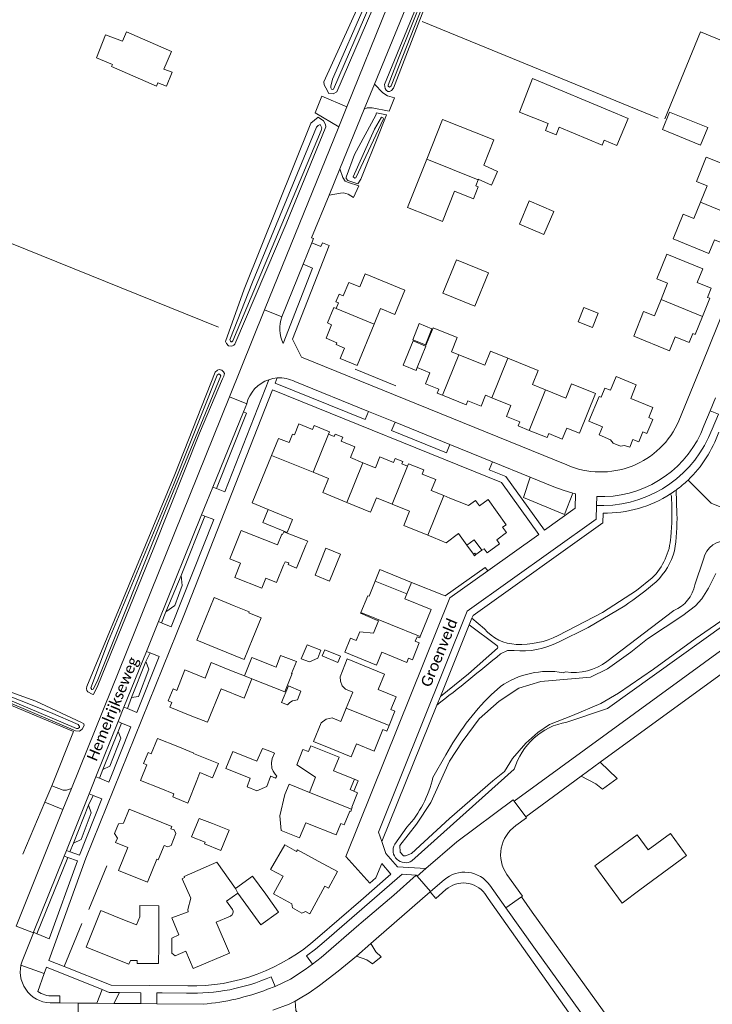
# Model space of a CAD drawing. Extents: x 177628 to 188968, y 384226 to 390673.
# Tile 282 of 393: x 184108 to 184266, y 387362 to 387588. Entities that reach past the tile are written whole.
import ezdxf

# ---------------------------------------------------------------- set-up
doc = ezdxf.new("R2010")
doc.units = 0
for name, color, linetype, lineweight in [('B01_D', 14, 'Continuous', 9), ('B01_F', 14, 'Continuous', 9), ('B01_T', 14, 'Continuous', 9), ('B02_F', 14, 'Continuous', 9), ('B02_T', 14, 'Continuous', 9), ('B07_D', 14, 'Continuous', 9), ('B11_F', 14, 'Continuous', 9), ('B11_S', 14, 'Continuous', 9), ('B14_F', 14, 'Continuous', 9), ('T01_F', 253, 'Continuous', 9), ('T01_T', 253, 'Continuous', 9), ('T02_F', 253, 'RASTER', 9), ('T02_T', 253, 'RASTER', 9), ('T03_F', 253, 'Continuous', 9), ('T04_F', 253, 'HAAG', 9), ('T05_F', 253, 'Continuous', 9), ('T09_F', 253, 'Continuous', 9), ('T09_T', 253, 'Continuous', 9), ('T22_F', 253, 'Continuous', 9), ('V00_F', 8, 'Continuous', 9), ('V00_T', 8, 'Continuous', 9), ('V06_F', 8, 'Continuous', 9), ('W01_F', 253, 'Continuous', 9), ('Z06', 7, 'Continuous', 9)]:
    doc.layers.add(name, color=color, linetype=linetype, lineweight=lineweight)
doc.styles.add('Legend', font='calibri.ttf')
doc.linetypes.add('HAAG', pattern='A,4,-1,[5,TOPOCAD.SHX,S=0.35,R=0,X=-0.35,Y=-0.35],-1', length=6)
doc.linetypes.add('RASTER', pattern='A,4,-1,[4,TOPOCAD.SHX,S=0.5,R=0,X=-0.5,Y=0],-1', length=6)

msp = doc.modelspace()

# ---------------------------------------------------------------- linework, layer by layer
at = {"layer": 'B01_D', "linetype": 'Continuous'}
msp.add_lwpolyline([(184249.534, 387388.627), (184260.208, 387396.483), (184259.52, 387397.418)], dxfattribs=at)
at = {"layer": 'B01_F', "linetype": 'Continuous'}
for points in [[(184162.976, 387450.831), (184160.193, 387452)], [(184171.094, 387397.417), (184168.377, 387398.906)], [(184142.57, 387382.231), (184144.186, 387378.353), (184142.581, 387377.617)]]:
    msp.add_lwpolyline(points, dxfattribs=at)
at = {"layer": 'B01_T', "linetype": 'Continuous'}
for points in [[(184204.447, 387564.732), (184200.833, 387555.651)], [(184216.145, 387560.076), (184204.447, 387564.732)], [(184213.894, 387554.341), (184216.145, 387560.076)], [(184200.833, 387555.651), (184196.445, 387544.624), (184201.089, 387542.777)], [(184263.375, 387545.824), (184264.896, 387549.567), (184262.441, 387550.564), (184264.707, 387556.166), (184272.904, 387552.853), (184271.634, 387549.708), (184274.858, 387548.397), (184273.97, 387546.325), (184274.505, 387546.122), (184272.831, 387541.997)], [(184201.089, 387542.777), (184204.46, 387541.435), (184207.209, 387548.348), (184211.484, 387546.648), (184212.559, 387549.352), (184212.02, 387549.567), (184212.561, 387550.946)], [(184212.561, 387550.946), (184212.613, 387551.078)], [(184263.375, 387545.824), (184261.858, 387542.09), (184259.403, 387543.088), (184257.119, 387537.464), (184265.328, 387534.129), (184266.602, 387537.274), (184269.81, 387535.982), (184270.65, 387538.088), (184271.157, 387537.871), (184272.831, 387541.997)], [(184254.368, 387523.59), (184255.884, 387527.335), (184253.428, 387528.33), (184255.705, 387533.939), (184263.902, 387530.62), (184262.641, 387527.471), (184265.844, 387526.166), (184264.963, 387524.078), (184265.5, 387523.882), (184263.812, 387519.713)], [(184188.838, 387517.998), (184190.271, 387521.516), (184193.509, 387520.187), (184195.803, 387525.774), (184186.737, 387529.496), (184185.507, 387526.499), (184183.009, 387527.525), (184181.736, 387524.423), (184180.81, 387524.802), (184180.091, 387523.044), (184180.679, 387522.812), (184180.157, 387521.535)], [(184254.368, 387523.59), (184252.855, 387519.855), (184250.399, 387520.85), (184248.12, 387515.224), (184256.316, 387511.904), (184257.591, 387515.051), (184260.797, 387513.754), (184261.639, 387515.842), (184262.161, 387515.638), (184263.812, 387519.713)], [(184180.157, 387521.535), (184179.583, 387521.769), (184178.14, 387518.237), (184179.068, 387517.849), (184177.809, 387514.746), (184180.296, 387513.731), (184180.123, 387513.295), (184182.073, 387512.502), (184181.083, 387510.092), (184184.968, 387508.5), (184188.838, 387517.998)], [(184200.58, 387512.973), (184202.267, 387517.145)], [(184208.166, 387510.981), (184206.494, 387511.66), (184207.806, 387514.905), (184202.267, 387517.145)], [(184219.388, 387510.203), (184215.408, 387511.818), (184214.091, 387508.575), (184208.166, 387510.981)], [(184227.98, 387502.942), (184224.963, 387504.162), (184226.28, 387507.405), (184219.388, 387510.203)], [(184204.401, 387501.698), (184203.246, 387502.166), (184203.627, 387503.095), (184200.509, 387504.347), (184201.534, 387506.846), (184198.665, 387508.022)], [(184240.207, 387501.444), (184240.669, 387501.254), (184241.537, 387503.362), (184242.804, 387502.841), (184244.106, 387506.003), (184248.656, 387504.13), (184247.432, 387500.974), (184252.489, 387498.907), (184251.555, 387496.632), (184252.473, 387496.185), (184251.131, 387492.993), (184250.237, 387493.355), (184249.313, 387491.046), (184247.891, 387491.605), (184247.215, 387489.811), (184246.058, 387490.25), (184245.133, 387490.088), (184243.454, 387490.78), (184242.844, 387491.544), (184240.221, 387492.652), (184240.959, 387494.497), (184237.88, 387495.771), (184240.207, 387501.444)], [(184224.227, 387493.687), (184228.34, 387492.021), (184228.723, 387492.934), (184231.813, 387491.688), (184232.839, 387494.18), (184235.711, 387493.023), (184239.398, 387502.124), (184233.925, 387504.313), (184232.625, 387501.063), (184227.98, 387502.942)], [(184209.812, 387499.503), (184204.401, 387501.698)], [(184209.812, 387499.503), (184210.186, 387500.45), (184213.276, 387499.2), (184214.289, 387501.703), (184215.707, 387501.128)], [(184215.707, 387501.128), (184220.048, 387499.369), (184219.022, 387496.872), (184222.135, 387495.613), (184221.76, 387494.686), (184224.227, 387493.687)], [(184165.358, 387487.972), (184166.94, 387491.862), (184169.357, 387490.879), (184170.159, 387492.818), (184170.597, 387492.656), (184171.61, 387495.145), (184174.707, 387493.882), (184175.084, 387494.812), (184178.617, 387493.378), (184178.38, 387492.794)], [(184186.26, 387486.283), (184183.387, 387487.446), (184184.4, 387489.948), (184181.282, 387491.211), (184181.66, 387492.136), (184179.898, 387492.856), (184179.658, 387492.275), (184178.38, 387492.794)], [(184174.856, 387484.115), (184165.358, 387487.972)], [(184196.409, 387485.493), (184195.13, 387486.01), (184195.362, 387486.585), (184193.614, 387487.291), (184193.228, 387486.362), (184190.105, 387487.621), (184189.134, 387485.119), (184186.26, 387486.283)], [(184204.747, 387478.781), (184201.867, 387479.958), (184202.91, 387482.442), (184199.806, 387483.701), (184200.182, 387484.628), (184196.645, 387486.063), (184196.409, 387485.493)], [(184174.856, 387484.115), (184178.374, 387482.687)], [(184178.374, 387482.687), (184177.068, 387479.457), (184182.578, 387477.218)], [(184182.578, 387477.218), (184188.008, 387475.012), (184189.333, 387478.249), (184192.899, 387476.808)], [(184206.108, 387478.225), (184204.747, 387478.781)], [(184218.97, 387472.115), (184214.831, 387477.854), (184212.877, 387476.444), (184212, 387477.673), (184210.348, 387476.493), (184206.108, 387478.225)], [(184192.899, 387476.808), (184196.921, 387475.182), (184195.61, 387471.935), (184201.072, 387469.704)], [(184218.97, 387472.115), (184218.166, 387471.521), (184219.023, 387470.304), (184216.813, 387468.696), (184217.488, 387467.736), (184214.668, 387465.705), (184213.986, 387466.629), (184213.452, 387466.275)], [(184168.116, 387462.882), (184166.506, 387458.895), (184164.049, 387459.887), (184163.124, 387457.597), (184156.958, 387460.087), (184158.265, 387463.323), (184155.807, 387464.315), (184158.433, 387470.817), (184166.728, 387467.503)], [(184166.728, 387467.503), (184167.731, 387469.945), (184167.901, 387469.866)], [(184201.072, 387469.704), (184202.405, 387469.16)], [(184202.405, 387469.16), (184205.28, 387467.986), (184208.109, 387470.087), (184209.978, 387467.475)], [(184209.978, 387467.475), (184211.696, 387468.693), (184213.452, 387466.275)], [(184173.191, 387467.412), (184171.094, 387462.217)], [(184209.978, 387467.475), (184211.493, 387465.393)], [(184212.084, 387465.282), (184211.836, 387465.635), (184211.493, 387465.393)], [(184211.493, 387465.393), (184211.742, 387465.041), (184212.084, 387465.282)], [(184212.084, 387465.282), (184213.452, 387466.275)], [(184187.637, 387455.75), (184189.044, 387459.215)], [(184152.925, 387443.827), (184148.288, 387445.698), (184152.223, 387455.447), (184156.859, 387453.576)], [(184196.283, 387456.31), (184195.83, 387455.196), (184201.853, 387452.75), (184199.355, 387446.6)], [(184156.859, 387453.576), (184160.27, 387452.19), (184160.193, 387452)], [(184199.355, 387446.6), (184199.221, 387446.271), (184198.615, 387446.503), (184198.198, 387445.463), (184199.126, 387445.091), (184197.567, 387441.204), (184196.638, 387441.587), (184196.266, 387440.655), (184190.553, 387442.96), (184189.373, 387440.016), (184182.092, 387442.967), (184183.406, 387446.211), (184184.731, 387445.674), (184185.527, 387447.638), (184188.689, 387447.314), (184189.826, 387450.112), (184189.224, 387450.357)], [(184152.925, 387443.827), (184159.105, 387441.301), (184161.102, 387446.213)], [(184156.239, 387438.716), (184151.601, 387440.584), (184150.178, 387437.05), (184145.568, 387438.906), (184143.685, 387434.231), (184142.87, 387434.564), (184141.753, 387431.862), (184142.567, 387431.507), (184142.136, 387430.402), (184146.774, 387428.534)], [(184186.549, 387439.85), (184182.674, 387441.436), (184181.009, 387437.364), (184181.128, 387436.332), (184181.528, 387435.304), (184182.233, 387434.519), (184183.936, 387433.823), (184182.453, 387430.194)], [(184186.549, 387439.85), (184191.185, 387437.979), (184189.763, 387434.455), (184193.842, 387432.806), (184192.658, 387429.865), (184193.575, 387429.491), (184192.255, 387426.217)], [(184159.215, 387437.55), (184159.21, 387437.537), (184156.239, 387438.716)], [(184160.847, 387436.862), (184159.089, 387432.494), (184153.822, 387434.614), (184150.734, 387426.941), (184146.774, 387428.534)], [(184182.453, 387430.194), (184181.208, 387427.149), (184179.237, 387427.955), (184177.831, 387427.634), (184176.703, 387426.831), (184174.951, 387422.545), (184178.922, 387420.924)], [(184192.255, 387426.217), (184191.723, 387424.899), (184190.807, 387425.288), (184188.834, 387420.383), (184184.75, 387422.022), (184183.562, 387419.062), (184178.922, 387420.924)], [(184143.924, 387421.393), (184139.289, 387423.269), (184137.867, 387419.756), (184137.151, 387420.04), (184136.118, 387417.504), (184136.842, 387417.213), (184135.415, 387413.68), (184140.051, 387411.807)], [(184148.299, 387413.673), (184149.014, 387415.442), (184151.9, 387414.276), (184153.216, 387417.534), (184147.546, 387419.825), (184147.584, 387419.918), (184143.924, 387421.393)], [(184174.075, 387410.921), (184175.422, 387414.379), (184171.123, 387417.217), (184172.495, 387420.753), (184173.811, 387420.243), (184174.311, 387421.531)], [(184184.318, 387413.936), (184179.535, 387415.873), (184180.793, 387418.945), (184174.311, 387421.531)], [(184168.438, 387410.447), (184169.411, 387412.803), (184174.075, 387410.921)], [(184184.318, 387413.936), (184183.34, 387411.548), (184184.174, 387411.185)], [(184184.174, 387411.185), (184185.152, 387413.572), (184184.318, 387413.936)], [(184140.051, 387411.807), (184143.073, 387410.587)], [(184183.637, 387407.062), (184183.824, 387407.528), (184183.703, 387407.573), (184185.017, 387410.817), (184184.174, 387411.185)], [(184142.323, 387402.608), (184142.541, 387403.149), (184132.799, 387407.076), (184131.523, 387403.906)], [(184167.598, 387402.204), (184171.788, 387400.511), (184173.189, 387403.989), (184180.155, 387401.183), (184181.205, 387403.79), (184181.993, 387403.472), (184183.279, 387406.663), (184183.447, 387406.589), (184183.637, 387407.062)], [(184129.476, 387401.508), (184130.379, 387403.738)], [(184249.534, 387388.627), (184245.462, 387385.631), (184239.229, 387394.105), (184248.897, 387401.216), (184251.415, 387397.792), (184256.496, 387401.529), (184259.52, 387397.418)], [(184140.789, 387398.803), (184139.474, 387395.541), (184139.168, 387395.664), (184137.036, 387390.376), (184130.362, 387393.07), (184132.491, 387398.359), (184129.736, 387399.468), (184130.15, 387400.496)], [(184176.035, 387395.207), (184171.309, 387397.81), (184171.094, 387397.417)], [(184168.013, 387391.778), (184165.775, 387387.734), (184169.977, 387385.41), (184170.13, 387384.511), (184172.281, 387383.334), (184173.145, 387383.683), (184174.098, 387383.163), (184177.563, 387389.478), (184178.364, 387389.049), (184180.421, 387392.806), (184176.035, 387395.207)], [(184157.652, 387387.901), (184155.069, 387386.087), (184156.409, 387384.169)], [(184133.135, 387372.491), (184132.79, 387371.627), (184122.995, 387375.537), (184126.331, 387383.895), (184130.975, 387382.041)], [(184130.975, 387382.041), (184134.504, 387380.632), (184135.23, 387382.453), (184135.246, 387385.049), (184139.638, 387385.027), (184139.623, 387380.741)], [(184142.581, 387377.617), (184142.55, 387374.194), (184143.343, 387373.571), (184145.771, 387374.613), (184147.446, 387370.668), (184155.74, 387374.19), (184152.69, 387381.277), (184155.962, 387382.665)], [(184139.623, 387380.741), (184139.591, 387375.741)], [(184139.591, 387375.741), (184139.566, 387371.8), (184134.671, 387371.831), (184134.675, 387372.481), (184133.135, 387372.491)]]:
    msp.add_lwpolyline(points, dxfattribs=at)
msp.add_arc((184155.592, 387383.593), 1, 291.73922, 35.1561, dxfattribs=at)
at = {"layer": 'B02_F', "linetype": 'Continuous'}
for points in [[(184225.024, 387574.129), (184243.943, 387566.205)], [(184241.355, 387560.042), (184240.882, 387558.915), (184231.118, 387562.984)], [(184164.047, 387387.624), (184161.001, 387391.759)]]:
    msp.add_lwpolyline(points, dxfattribs=at)
at = {"layer": 'B02_T', "linetype": 'Continuous'}
for points in [[(184198.665, 387508.022), (184198.403, 387507.377), (184195.433, 387508.58), (184197.706, 387514.135), (184200.58, 387512.973)], [(184164.597, 387475.611), (184163.367, 387472.617), (184168.919, 387470.335), (184170.149, 387473.329), (184164.597, 387475.611)], [(184189.044, 387459.215), (184190.12, 387461.865), (184197.347, 387458.93)], [(184197.347, 387458.93), (184196.283, 387456.31)], [(184166.403, 387439.527), (184160.887, 387441.732), (184159.215, 387437.55)], [(184169.932, 387438.116), (184170.041, 387438.072), (184168.369, 387433.89), (184160.853, 387436.878), (184160.847, 387436.862)], [(184160.444, 387414.199), (184154.937, 387416.415), (184156.498, 387420.294), (184162.005, 387418.078)], [(184150.186, 387399.516), (184150.05, 387399.179), (184153.793, 387397.673), (184155.652, 387402.294), (184151.909, 387403.8)], [(184164.047, 387387.624), (184166.977, 387383.572), (184162.944, 387380.631), (184157.652, 387387.901)]]:
    msp.add_lwpolyline(points, dxfattribs=at)
at = {"layer": 'B07_D', "linetype": 'Continuous'}
for points in [[(184200.833, 387555.651), (184212.561, 387550.946)], [(184263.375, 387545.824), (184272.831, 387541.997)], [(184254.368, 387523.59), (184263.812, 387519.713)], [(184188.838, 387517.998), (184180.157, 387521.535)], [(184200.58, 387512.973), (184200.626, 387512.954), (184198.617, 387508.042), (184198.665, 387508.022)], [(184208.166, 387510.981), (184204.401, 387501.698)], [(184219.388, 387510.203), (184215.707, 387501.128)], [(184227.98, 387502.942), (184224.227, 387493.687)], [(184174.856, 387484.115), (184178.38, 387492.794)], [(184182.578, 387477.218), (184186.26, 387486.283)], [(184192.899, 387476.808), (184196.409, 387485.493)], [(184201.072, 387469.704), (184204.747, 387478.781)], [(184189.044, 387459.215), (184196.283, 387456.31)], [(184199.355, 387446.6), (184185.774, 387452.048)], [(184160.847, 387436.862), (184159.215, 387437.55)], [(184182.453, 387430.194), (184192.255, 387426.217)], [(184174.075, 387410.921), (184183.637, 387407.062)], [(184157.135, 387388.957), (184157.652, 387387.901)]]:
    msp.add_lwpolyline(points, dxfattribs=at)
at = {"layer": 'B11_F', "linetype": 'Continuous'}
for points in [[(184173.191, 387467.412), (184173.627, 387468.394), (184168.141, 387470.515), (184167.901, 387469.866)], [(184168.116, 387462.882), (184168.445, 387463.639), (184169.284, 387463.382), (184169.174, 387463.017), (184171.094, 387462.217)], [(184148.299, 387413.673), (184146.249, 387408.461), (184142.798, 387409.906), (184143.073, 387410.587)]]:
    msp.add_lwpolyline(points, dxfattribs=at)
at = {"layer": 'B11_S', "linetype": 'Continuous'}
for points in [[(184212.613, 387551.078), (184215.622, 387549.736), (184217.002, 387552.832), (184213.894, 387554.341)], [(184187.637, 387455.75), (184187.351, 387455.86), (184185.774, 387452.048)], [(184161.102, 387446.213), (184162.976, 387450.831)], [(184185.774, 387452.048), (184185.698, 387451.865), (184189.224, 387450.357)], [(184167.598, 387402.204), (184167.235, 387405.565), (184168.438, 387410.447)], [(184130.379, 387403.738), (184131.523, 387403.906)], [(184130.15, 387400.496), (184129.476, 387401.508)], [(184142.323, 387402.608), (184143.082, 387402.338), (184143.502, 387401.517), (184142.424, 387398.797), (184141.689, 387398.465), (184140.789, 387398.803)], [(184168.377, 387398.906), (184165.148, 387393.275), (184168.013, 387391.778)], [(184142.57, 387382.231), (184146.297, 387383.623), (184146.256, 387384.113), (184146.893, 387386.747), (184144.973, 387391.181), (184145.503, 387391.433), (184145.403, 387391.684), (184152.878, 387394.96), (184157.135, 387388.957)]]:
    msp.add_lwpolyline(points, dxfattribs=at)
at = {"layer": 'B14_F', "linetype": 'Continuous'}
for points in [[(184128.983, 387577.346), (184125.331, 387578.847), (184127.407, 387584.08), (184131.292, 387582.694)], [(184131.292, 387582.694), (184132.193, 387584.781), (184142.482, 387580.337), (184140.736, 387576.292)], [(184128.771, 387576.855), (184128.983, 387577.346)], [(184139.375, 387573.141), (184139.06, 387572.411), (184128.771, 387576.855)], [(184140.736, 387576.292), (184142.625, 387575.599), (184141.343, 387572.391), (184139.375, 387573.141)], [(184225.024, 387574.129), (184222.043, 387566.453), (184228.606, 387563.852), (184227.958, 387562.236), (184230.429, 387561.225), (184231.118, 387562.984)], [(184243.943, 387566.205), (184246.878, 387564.976), (184244.26, 387558.809), (184241.355, 387560.042)], [(184256.328, 387566.453), (184265.027, 387562.917), (184263.404, 387558.925), (184254.705, 387562.46), (184256.328, 387566.453)], [(184222.005, 387540.856), (184224.263, 387546.145), (184229.878, 387543.742), (184227.62, 387538.453), (184222.005, 387540.856)], [(184207.603, 387532.676), (184214.92, 387529.722), (184211.836, 387522.083), (184204.519, 387525.036), (184207.603, 387532.676)], [(184238.684, 387517.218), (184239.981, 387520.503), (184236.711, 387521.799), (184235.414, 387518.513), (184238.684, 387517.218)], [(184201.995, 387516.934), (184199.101, 387518.092), (184197.615, 387514.378), (184200.509, 387513.22), (184201.995, 387516.934)], [(184178.596, 387459.247), (184181.103, 387465.378), (184177.807, 387466.726), (184175.3, 387460.595), (184178.596, 387459.247)], [(184172.159, 387441.429), (184174.065, 387440.802), (184175.906, 387441.581), (184176.613, 387443.431), (184173.538, 387444.692), (184172.159, 387441.429)], [(184166.403, 387439.527), (184167.406, 387442.227), (184171.035, 387440.815), (184169.932, 387438.116)], [(184176.941, 387442.144), (184177.536, 387443.522), (184181.114, 387442.079), (184180.516, 387440.584), (184176.941, 387442.144)], [(184167.649, 387431.497), (184169.014, 387430.941), (184169.581, 387431.475), (184170.12, 387431.818), (184171.301, 387432.111), (184172.076, 387434.06), (184169.229, 387435.315), (184167.649, 387431.497)], [(184165.154, 387414.521), (184165.209, 387414.666), (184166.295, 387414.19), (184166.54, 387414.616), (184166.158, 387415.113), (184165.739, 387415.796), (184165.463, 387416.473), (184165.355, 387417.663), (184165.481, 387418.669), (184166.016, 387419.924), (184165.177, 387420.289), (184163.329, 387420.963), (184162.005, 387418.078)], [(184160.444, 387414.199), (184159.763, 387412.191), (184162.009, 387411.307), (184164.295, 387412.269), (184165.154, 387414.521)], [(184151.909, 387403.8), (184148.798, 387404.947), (184147.09, 387400.757), (184150.186, 387399.516)], [(184157.135, 387388.957), (184161.001, 387391.759)]]:
    msp.add_lwpolyline(points, dxfattribs=at)
at = {"layer": 'T01_F', "linetype": 'Continuous'}
for points in [[(184265.793, 387477.031), (184282.59, 387470.292), (184333.929, 387509.774), (184341.029, 387515.386)], [(184123.609, 387384.141), (184127.705, 387394.148)]]:
    msp.add_lwpolyline(points, dxfattribs=at)
at = {"layer": 'T01_T', "linetype": 'Continuous'}
for points in [[(184164.597, 387475.611), (184160.902, 387477.13), (184165.358, 387487.972)], [(184214.178, 387462.36), (184205.059, 387455.835), (184197.347, 387458.93)]]:
    msp.add_lwpolyline(points, dxfattribs=at)
at = {"layer": 'T02_F', "linetype": 'RASTER'}
msp.add_lwpolyline([(184153.212, 387517.316), (184075.712, 387548.619), (184088.597, 387584.573)], dxfattribs=at)
at = {"layer": 'T02_T', "linetype": 'RASTER'}
msp.add_lwpolyline([(184263.732, 387508.9), (184258.467, 387495.884)], dxfattribs=at)
at = {"layer": 'T03_F', "linetype": 'Continuous'}
msp.add_lwpolyline([(184115.19, 387412.42), (184120.073, 387424.847), (184076.873, 387442.958)], dxfattribs=at)
at = {"layer": 'T04_F', "linetype": 'HAAG'}
for points in [[(184199.759, 387587.178), (184253.717, 387565.052)], [(184255.224, 387564.926), (184263.371, 387584.835), (184290.255, 387573.679)], [(184265.793, 387477.031), (184260.539, 387482.33)], [(184214.178, 387462.36), (184214.801, 387461.596)], [(184113.532, 387408.661), (184108.554, 387396.807)], [(184122.034, 387380.968), (184117.979, 387371.104)]]:
    msp.add_lwpolyline(points, dxfattribs=at)
at = {"layer": 'T05_F', "linetype": 'Continuous'}
msp.add_lwpolyline([(184193.778, 387503.891), (184184.492, 387507.667)], dxfattribs=at)
at = {"layer": 'T09_F', "linetype": 'Continuous'}
for points in [[(184208.528, 387607.15), (184202.979, 387597.259), (184193.231, 387571.881), (184192.791, 387571.398), (184192.289, 387571.172), (184191.911, 387571.186), (184191.527, 387571.485), (184191.301, 387571.851), (184191.193, 387572.741), (184199.234, 387592.472)], [(184185.235, 387590.731), (184185.902, 387591.839), (184187.427, 387592.04), (184188.262, 387591.349), (184188.585, 387590.541), (184188.519, 387590.108), (184180.29, 387571.043), (184179.437, 387570.64), (184178.457, 387570.715), (184177.745, 387572.011), (184177.423, 387572.704), (184177.328, 387573.399), (184185.235, 387590.731)], [(184184.324, 387556.743), (184182.445, 387551.571), (184182.397, 387551.287), (184182.815, 387550.84), (184185.088, 387550.085), (184185.734, 387551.111), (184190.135, 387561.916), (184191.66, 387565.811), (184189.382, 387566.249), (184189.188, 387565.712), (184184.324, 387556.743)], [(184159.103, 387525.951), (184154.818, 387513.99), (184155.036, 387513.559), (184155.563, 387513.025), (184156.224, 387512.96), (184156.406, 387512.995), (184156.758, 387513.202), (184156.963, 387513.362), (184168.73, 387540.898), (184177.798, 387563.101), (184177.671, 387563.579), (184177.256, 387564.454), (184176.033, 387565.291), (184174.365, 387563.905), (184159.103, 387525.951)], [(184125.706, 387435.361), (184124.709, 387433.336), (184124.358, 387433.355), (184123.407, 387433.878), (184123.161, 387434.211), (184123.075, 387434.678), (184123.132, 387435.113), (184127.825, 387446.312), (184143.284, 387483.624), (184152.456, 387507.02), (184153.028, 387507.419), (184153.381, 387507.586), (184153.974, 387507.477), (184154.368, 387507.056), (184154.606, 387506.687), (184154.497, 387506.094), (184154.18, 387505.491), (184148.925, 387493.069), (184138.442, 387466.801), (184125.706, 387435.361)], [(184084.041, 387440.703), (184094.56, 387436.063), (184120.577, 387425.019), (184121.492, 387424.934), (184122.057, 387425.39), (184122.549, 387426.199), (184122.44, 387426.559), (184121.915, 387426.896), (184111.478, 387431.742), (184096.055, 387437.365), (184084.536, 387441.698)]]:
    msp.add_lwpolyline(points, dxfattribs=at)
at = {"layer": 'T09_T', "linetype": 'Continuous'}
for points in [[(184338.536, 387499.375), (184335.051, 387497.231), (184323.072, 387490.763), (184317.368, 387487.486), (184310.276, 387482.145), (184304.939, 387476.474), (184299.124, 387471.099), (184279.97, 387457.248), (184242.137, 387430.121), (184232.838, 387427.01)], [(184262.12, 387458.395), (184264.061, 387464.214)], [(184242.008, 387440.859), (184257.312, 387452.496)], [(184232.012, 387438.291), (184232.576, 387438.469)], [(184215.523, 387433.214), (184217.651, 387435.104)], [(184202.23, 387414.362), (184205.211, 387419.483)], [(184220.845, 387416.211), (184197.436, 387395.272)], [(184193.521, 387399.068), (184196.307, 387402.937)]]:
    msp.add_lwpolyline(points, dxfattribs=at)
for centre, radius, start, end in [((184269.216, 387463.206), 5.253, 81.2097, 168.93424), ((184254.053, 387460.062), 8.238, 293.30796, 348.32829), ((184234.397, 387451.09), 12.751, 261.7904, 306.6477), ((184228.678, 387419.366), 19.216, 80.00753, 125.01713), ((184256.404, 387391.775), 58.21, 134.61132, 151.57548), ((184235.614, 387411.868), 15.395, 100.3895, 163.6129), ((184177.418, 387419.977), 25.439, 317.94543, 347.24791), ((184195.944, 387397.65), 2.807, 149.65811, 302.11018)]:
    msp.add_arc(centre, radius, start, end, dxfattribs=at)
at = {"layer": 'T22_F', "linetype": 'Continuous'}
for points in [[(184175.319, 387566.279), (184176.846, 387570.075)], [(184192.275, 387566.679), (184193.444, 387569.675)], [(184184.122, 387546.91), (184185.321, 387549.62)], [(184113.532, 387408.661), (184115.19, 387412.42)], [(184241.014, 387411.65), (184244.336, 387414.133)], [(184190.451, 387373.366), (184188.441, 387371.719)]]:
    msp.add_lwpolyline(points, dxfattribs=at)
at = {"layer": 'V00_F', "linetype": 'Continuous'}
for points in [[(184193.444, 387569.675), (184191.883, 387570.143), (184190.784, 387570.847), (184188.913, 387572.855)], [(184182.551, 387567.645), (184176.846, 387570.075)], [(184175.319, 387566.279), (184180.709, 387563.091)], [(184186.568, 387567.144), (184187.203, 387567.399), (184188.341, 387567.397), (184192.275, 387566.679)], [(184185.321, 387549.62), (184182.941, 387550.357), (184182.151, 387550.677), (184181.641, 387551.515), (184180.971, 387553.507)], [(184184.122, 387546.91), (184182.91, 387547.694), (184181.797, 387547.99), (184181.109, 387547.914), (184178.502, 387547.493)], [(184152.748, 387480.361), (184159.653, 387497.641), (184158.942, 387497.93)], [(184152.748, 387480.361), (184151.951, 387480.674)], [(184150.155, 387474.065), (184144.709, 387460.485)], [(184149.392, 387474.347), (184150.155, 387474.065)], [(184150.155, 387474.065), (184152.207, 387473.307)], [(184141.233, 387452.195), (184144.709, 387460.485)], [(184144.709, 387460.485), (184144.911, 387458.202), (184143.278, 387453.616), (184141.233, 387452.195)], [(184141.233, 387452.195), (184140.195, 387449.672)], [(184140.195, 387449.672), (184139.531, 387449.962)], [(184140.34, 387449.609), (184140.195, 387449.672)], [(184137.601, 387442.817), (184136.649, 387440.846)], [(184137.565, 387442.832), (184136.774, 387443.143)], [(184133.356, 387432.594), (184136.649, 387440.846)], [(184136.649, 387440.846), (184137.356, 387439.075), (184134.967, 387432.853), (184133.356, 387432.594)], [(184133.356, 387432.594), (184132.439, 387430.073)], [(184132.411, 387430.084), (184131.624, 387430.409)], [(184131.078, 387426.778), (184130.29, 387427.109)], [(184131.095, 387426.771), (184130.346, 387424.862)], [(184126.835, 387416.183), (184130.346, 387424.862)], [(184130.346, 387424.862), (184130.944, 387423.283), (184128.39, 387416.936), (184126.835, 387416.183)], [(184244.336, 387414.133), (184240.484, 387417.836)], [(184126.835, 387416.183), (184126.022, 387414.156)], [(184236.112, 387414.653), (184239.502, 387412.912), (184241.014, 387411.65)], [(184115.19, 387412.42), (184117.724, 387411.444), (184118.504, 387411.425), (184119.614, 387411.848)], [(184126.022, 387414.156), (184125.232, 387414.475)], [(184123.556, 387407.991), (184124.568, 387410.239)], [(184124.473, 387410.277), (184123.688, 387410.619)], [(184113.532, 387408.661), (184117.673, 387406.981)], [(184120.119, 387399.292), (184121.847, 387400.121), (184124.154, 387406.269), (184123.556, 387407.991)], [(184120.119, 387399.292), (184123.556, 387407.991)], [(184119.3, 387397.356), (184120.119, 387399.292)], [(184119.3, 387397.356), (184118.49, 387397.636)], [(184119.325, 387397.347), (184119.3, 387397.356)], [(184118.81, 387396.059), (184111.763, 387378.602)], [(184118.81, 387396.059), (184117.985, 387396.376)], [(184111.763, 387378.602), (184111.003, 387378.936)], [(184111.813, 387378.58), (184111.763, 387378.602)], [(184190.451, 387373.366), (184189.227, 387374.461), (184188.04, 387376.378)], [(184184.758, 387373.514), (184187.171, 387372.661), (184188.441, 387371.719)], [(184113.411, 387369.503), (184108.107, 387371.449)], [(184125.406, 387362.716), (184126.672, 387365.849)], [(184130.642, 387365.173), (184129.311, 387362.684)], [(184139.119, 387362.602), (184139.159, 387365.091), (184140.344, 387365.086)], [(184172.886, 387358.068), (184170.91, 387361.035), (184170.794, 387363.188)], [(184121.099, 387357.408), (184121.151, 387362.751)]]:
    msp.add_lwpolyline(points, dxfattribs=at)
at = {"layer": 'V00_T', "linetype": 'Continuous'}
for points in [[(184245.017, 387710.472), (184218.171, 387644.132), (184188.913, 387572.855)], [(184191.913, 387590.792), (184182.551, 387567.645)], [(184188.913, 387572.855), (184186.568, 387567.144)], [(184182.551, 387567.645), (184180.709, 387563.091)], [(184186.568, 387567.144), (184180.971, 387553.507)], [(184286.428, 387565.005), (184263.732, 387508.9)], [(184180.709, 387563.091), (184163.785, 387521.249)], [(184180.971, 387553.507), (184178.502, 387547.493)], [(184178.502, 387547.493), (184174.496, 387537.734)], [(184174.563, 387536.522), (184176.662, 387535.699), (184177.027, 387536.558), (184178.55, 387535.971), (184170.136, 387514.5), (184172.195, 387510.451), (184232.822, 387485.788)], [(184172.603, 387531.675), (184174.563, 387536.522)], [(184174.563, 387536.522), (184174.971, 387537.531), (184174.496, 387537.734)], [(184167.74, 387519.649), (184172.603, 387531.675)], [(184172.603, 387531.675), (184174.735, 387530.791), (184167.998, 387513.547)], [(184163.785, 387521.249), (184155.743, 387501.367)], [(184163.785, 387521.249), (184167.74, 387519.649)], [(184152.75, 387480.36), (184154.695, 387479.606), (184164.729, 387505.273)], [(184164.729, 387505.273), (184165.681, 387505.531), (184166.657, 387505.667)], [(184187.55, 387498.032), (184186.767, 387496.134), (184166.2, 387504.51), (184166.657, 387505.667)], [(184170.694, 387504.875), (184187.55, 387498.032)], [(184145.286, 387451.363), (184165.597, 387502.961), (184217.896, 387481.766), (184226.432, 387469.903)], [(184155.743, 387501.367), (184119.614, 387411.848)], [(184155.743, 387501.367), (184159.688, 387499.771)], [(184266.782, 387501.14), (184265.601, 387498.16)], [(184151.951, 387480.674), (184158.942, 387497.93)], [(184158.942, 387497.93), (184159.688, 387499.771)], [(184187.55, 387498.032), (184193.596, 387495.578)], [(184265.601, 387498.16), (184264.175, 387494.739)], [(184266.038, 387493.946), (184267.478, 387497.405), (184265.601, 387498.16)], [(184340.109, 387495.826), (184335.19, 387492.16), (184323.781, 387483.96), (184220.829, 387408.883)], [(184193.596, 387495.578), (184192.81, 387493.677), (184205.366, 387488.578), (184206.129, 387490.474)], [(184193.596, 387495.578), (184206.129, 387490.474)], [(184206.129, 387490.474), (184215.819, 387486.528)], [(184227.777, 387470.877), (184218.934, 387483.128), (184215.113, 387484.653), (184215.819, 387486.528)], [(184215.819, 387486.528), (184224.5, 387482.993)], [(184234.205, 387479.321), (184232.302, 387474.475), (184222.943, 387478.316), (184224.5, 387482.993)], [(184224.5, 387482.993), (184229.881, 387480.815), (184232.017, 387479.993), (184234.205, 387479.321)], [(184150.611, 387477.36), (184151.951, 387480.674)], [(184227.777, 387470.877), (184234.779, 387475.871), (184234.83, 387479.214), (184234.205, 387479.321)], [(184241.559, 387478.548), (184239.665, 387478.549), (184239.615, 387476.52)], [(184149.392, 387474.347), (184150.611, 387477.36)], [(184239.615, 387476.52), (184239.539, 387473.378), (184210.077, 387452.346)], [(184241.305, 387476.479), (184239.615, 387476.52)], [(184139.531, 387449.962), (184149.392, 387474.347)], [(184152.207, 387473.307), (184142.452, 387448.743), (184140.34, 387449.609)], [(184241.149, 387474.785), (184241.071, 387472.525), (184211.413, 387451.354)], [(184214.801, 387461.596), (184226.432, 387469.903)], [(184206.135, 387455.407), (184214.801, 387461.596)], [(184192.633, 387392.25), (184190.552, 387394.632), (184189.232, 387391.411), (184187.806, 387390.181), (184182.374, 387396.297), (184206.135, 387455.407)], [(184145.286, 387451.363), (184122.909, 387395.86), (184114.499, 387372.491), (184117.979, 387371.104)], [(184190.555, 387399.661), (184189.841, 387401.843), (184210.077, 387452.346)], [(184210.558, 387449.236), (184211.172, 387450.756)], [(184211.172, 387450.756), (184211.413, 387451.354)], [(184136.774, 387443.143), (184139.531, 387449.962)], [(184203.954, 387432.869), (184210.558, 387449.236)], [(184131.624, 387430.409), (184136.774, 387443.143)], [(184139.687, 387441.952), (184134.574, 387429.208)], [(184137.565, 387442.832), (184137.601, 387442.817)], [(184137.601, 387442.817), (184139.687, 387441.952)], [(184268.42, 387438.175), (184240.484, 387417.836)], [(184203.151, 387430.878), (184203.954, 387432.869)], [(184130.29, 387427.109), (184131.624, 387430.409)], [(184190.555, 387399.661), (184203.151, 387430.878)], [(184132.439, 387430.073), (184132.411, 387430.084)], [(184134.574, 387429.208), (184132.439, 387430.073)], [(184125.232, 387414.475), (184130.29, 387427.109)], [(184133.232, 387425.902), (184128.161, 387413.25)], [(184131.078, 387426.778), (184131.095, 387426.771)], [(184131.095, 387426.771), (184133.232, 387425.902)], [(184240.484, 387417.836), (184236.112, 387414.653)], [(184236.112, 387414.653), (184223.46, 387405.352)], [(184123.688, 387410.619), (184125.232, 387414.475)], [(184128.161, 387413.25), (184126.022, 387414.156)], [(184119.614, 387411.848), (184117.673, 387406.981)], [(184118.49, 387397.636), (184123.688, 387410.619)], [(184124.473, 387410.277), (184124.568, 387410.239)], [(184124.568, 387410.239), (184126.612, 387409.431)], [(184126.612, 387409.431), (184121.452, 387396.561)], [(184220.829, 387408.883), (184220.582, 387409.253), (184207.728, 387399.639)], [(184220.829, 387408.883), (184223.46, 387405.352)], [(184117.673, 387406.981), (184107.031, 387380.35)], [(184223.46, 387405.352), (184223.63, 387405.115), (184221.225, 387403.33)], [(184200.6, 387393.489), (184194.168, 387393.931), (184191.503, 387396.989), (184190.555, 387399.661)], [(184200.6, 387393.489), (184207.728, 387399.639)], [(184117.985, 387396.376), (184118.49, 387397.636)], [(184121.452, 387396.561), (184119.325, 387397.347)], [(184111.003, 387378.936), (184117.985, 387396.376)], [(184120.989, 387395.304), (184114.542, 387377.447)], [(184118.81, 387396.059), (184120.989, 387395.304)], [(184198.415, 387392.023), (184195.212, 387392.204), (184177.369, 387376.766), (184175.401, 387375.108), (184173.362, 387373.538), (184174.729, 387371.632)], [(184175.886, 387377.688), (184185.789, 387386.203), (184192.633, 387392.25)], [(184198.61, 387391.773), (184200.6, 387393.489)], [(184219.151, 387392.149), (184222.706, 387387.215), (184222.492, 387387.044)], [(184198.415, 387392.023), (184193.284, 387387.437), (184185.856, 387381.131), (184185.336, 387380.65)], [(184198.415, 387392.023), (184198.61, 387391.773)], [(184201.671, 387388.277), (184198.61, 387391.773)], [(184204.808, 387390.951), (184201.671, 387388.277)], [(184201.579, 387388.197), (184189.256, 387377.476), (184188.04, 387376.378)], [(184201.579, 387388.197), (184202.879, 387386.691), (184205.209, 387388.689)], [(184201.671, 387388.277), (184201.579, 387388.197)], [(184214.095, 387387.778), (184214.877, 387386.678)], [(184218.916, 387384.511), (184215.247, 387389.691)], [(184214.877, 387386.678), (184239.508, 387351.832)], [(184218.916, 387384.511), (184222.492, 387387.044)], [(184222.492, 387387.044), (184224.946, 387383.575), (184248.82, 387350.34)], [(184257.822, 387330.297), (184225.66, 387374.99), (184218.916, 387384.511)], [(184110.942, 387378.784), (184107.031, 387380.35)], [(184108.356, 387372.325), (184110.942, 387378.784)], [(184110.942, 387378.784), (184111.003, 387378.936)], [(184114.542, 387377.447), (184111.813, 387378.58)], [(184185.336, 387380.65), (184176.718, 387373.186), (184174.729, 387371.632)], [(184184.758, 387373.514), (184188.04, 387376.378)], [(184108.356, 387372.325), (184108.107, 387371.449)], [(184176.309, 387366.769), (184180.586, 387370.075), (184184.758, 387373.514)], [(184113.411, 387369.503), (184113.93, 387370.938), (184126.672, 387365.849)], [(184117.979, 387371.104), (184128.716, 387366.824), (184146.21, 387366.668)], [(184166.198, 387366.526), (184169.713, 387368.197), (184173.08, 387370.448), (184174.729, 387371.632)], [(184113.411, 387369.503), (184111.929, 387365.409)], [(184166.198, 387366.526), (184165.259, 387368.757)], [(184126.672, 387365.849), (184128.296, 387365.201), (184130.642, 387365.173)], [(184130.642, 387365.173), (184135.471, 387365.114), (184135.474, 387362.633)], [(184145.922, 387365.024), (184140.344, 387365.086)], [(184166.198, 387366.526), (184164.467, 387365.922)], [(184176.309, 387366.769), (184173.974, 387365.134), (184171.556, 387363.623), (184170.794, 387363.188)], [(184115.387, 387364.396), (184117.004, 387364.383), (184116.995, 387362.785)], [(184115.604, 387362.799), (184116.995, 387362.785)], [(184116.995, 387362.785), (184121.151, 387362.751)], [(184165.684, 387361.109), (184169.397, 387362.508), (184170.794, 387363.188)], [(184121.151, 387362.751), (184125.406, 387362.716)], [(184125.406, 387362.716), (184129.311, 387362.684)], [(184129.311, 387362.684), (184135.474, 387362.633)], [(184135.474, 387362.633), (184139.119, 387362.602)], [(184139.119, 387362.602), (184149.745, 387362.51)]]:
    msp.add_lwpolyline(points, dxfattribs=at)
for centre, radius, start, end in [((184174.966, 387516.898), 7.732, 159.15844, 205.68374), ((184167.234, 387497.918), 7.77, 108.80593, 166.20148), ((184167.233, 387497.918), 7.77, 63.54978, 94.25099), ((184240.599, 387503.653), 19.484, 246.47575, 336.50168), ((184240.746, 387503.515), 27.042, 271.1849, 339.2763), ((184240.829, 387503.459), 24.921, 271.67906, 339.51938), ((184225.703, 387396.717), 7.987, 124.10175, 214.88117), ((184209.456, 387385.585), 7.099, 35.33436, 130.90089), ((184209.24, 387384.213), 6.024, 36.28994, 132.00294), ((184147.086, 387409.776), 43.116, 268.83535, 311.90899), ((184115.1, 387369.936), 7.154, 167.78816, 274.04312), ((184147.249, 387410.098), 45.094, 268.31328, 293.53974), ((184115.276, 387370.424), 6.029, 236.28563, 271.05912), ((184145.252, 387415.364), 53.044, 274.85904, 291.23818)]:
    msp.add_arc(centre, radius, start, end, dxfattribs=at)
at = {"layer": 'V00_T', "linetype": 'Continuous', "extrusion": (0, 0, -1)}
for centre, radius, start, end in [((-184241.664, 387502.15), 27.37, 198.91496, 226.39982), ((-184241.657, 387502.159), 27.381, 226.40247, 233.84605), ((-184241.76, 387502.008), 27.198, 233.83255, 237.0258), ((-184241.663, 387502.152), 27.372, 237.01933, 271.07613)]:
    msp.add_arc(centre, radius, start, end, dxfattribs=at)
at = {"layer": 'V06_F', "linetype": 'Continuous'}
for points in [[(184257.811, 387480.051), (184257.998, 387474.574)], [(184230.874, 387446.765), (184240.997, 387452.076), (184248.777, 387457.07), (184252.348, 387459.941)], [(184246.075, 387453.597), (184237.733, 387448.619), (184230.944, 387445.251)], [(184211.172, 387450.756), (184213.999, 387448.278)], [(184216.867, 387444.48), (184210.558, 387449.236)], [(184203.954, 387432.869), (184210.348, 387438.039), (184217.019, 387443.872)], [(184220.78, 387443.348), (184219.32, 387443.35), (184217.706, 387442.622)]]:
    msp.add_lwpolyline(points, dxfattribs=at)
for centre, radius, start, end in [((184254.59, 387478.195), 2.21, 354.49693, 26.7882), ((184188.79, 387474.982), 68.066, 355.21553, 2.52673), ((184241.794, 387470.411), 14.866, 315.22887, 355.73487), ((184221.714, 387454.937), 10.191, 220.80154, 267.60662), ((184222.152, 387464.497), 19.761, 267.49363, 296.19089), ((184216.726, 387444.122), 0.385, 319.56454, 68.50795)]:
    msp.add_arc(centre, radius, start, end, dxfattribs=at)
at = {"layer": 'V06_F', "linetype": 'Continuous', "extrusion": (0, 0, -1)}
for centre, radius, start, end in [((-184214.091, 387473.095), 43.932, 178.07071, 189.09974), ((-184242.419, 387470.346), 15.626, 195.59009, 226.05982), ((-184212.455, 387504.991), 61.414, 228.35944, 236.80914), ((-184222.502, 387462.246), 18.977, 243.58473, 275.20591), ((-183902.075, 387818.91), 491.137, 230.01001, 232.19192)]:
    msp.add_arc(centre, radius, start, end, dxfattribs=at)
at = {"layer": 'W01_F', "linetype": 'Continuous'}
for points in [[(184207.844, 387607.42), (184204.542, 387601.269), (184200.72, 387592.895), (184192.715, 387572.469), (184192.29, 387572.172), (184192.021, 387572.406), (184191.998, 387572.586), (184194.381, 387578.766), (184200.031, 387592.848)], [(184179.286, 387573.989), (184178.917, 387572.403), (184178.907, 387572.027), (184179.103, 387571.698), (184179.308, 387571.63), (184179.49, 387571.722), (184187.809, 387590.891), (184187.557, 387591.277), (184186.828, 387591.194), (184179.286, 387573.989)], [(184160.975, 387527.555), (184155.796, 387514.371), (184155.991, 387514.042), (184156.162, 387513.929), (184156.288, 387513.963), (184156.549, 387514.124), (184176.674, 387562.275), (184176.842, 387562.846), (184176.497, 387563.585), (184176.054, 387563.389), (184175.657, 387562.988), (184160.975, 387527.555)], [(184188.858, 387562.517), (184190.524, 387565.32), (184190.782, 387565.244), (184190.92, 387564.889), (184184.661, 387551.391), (184184.431, 387551.329), (184184.008, 387551.677), (184188.858, 387562.517)], [(184125.504, 387436.245), (184124.605, 387434.497), (184124.382, 387434.414), (184124.282, 387434.473), (184124.058, 387434.82), (184128.129, 387445.556), (184142.941, 387481.252), (184152.904, 387506.326), (184153.324, 387506.627), (184153.628, 387506.394), (184153.761, 387506.141), (184141.149, 387475.366), (184125.504, 387436.245)], [(184272.421, 387453.148), (184262.204, 387446.015), (184252.652, 387439.102), (184244.617, 387433.615), (184240.64, 387431.208), (184234.138, 387428.5), (184228.87, 387426.468), (184226.225, 387424.63), (184223.464, 387422.179), (184220.434, 387418.703), (184218.626, 387415.69), (184215.93, 387413.573), (184206.055, 387404.937), (184197.317, 387396.944), (184195.949, 387396.416), (184195.511, 387396.452), (184194.724, 387397.294), (184194.708, 387398.811), (184198.456, 387403.623), (184201.796, 387408.65), (184206.036, 387418.038), (184208.934, 387422.497), (184212.843, 387427.73), (184217.405, 387431.809), (184221.896, 387434.781), (184226.899, 387436.259), (184238.269, 387437.266), (184242.13, 387439.14), (184247.483, 387442.981), (184251.296, 387446.005), (184259.358, 387451.369), (184262.244, 387453.555), (184263.714, 387455.138), (184265.251, 387457.641), (184266.925, 387460.99)], [(184093.86, 387437.054), (184094.041, 387436.772), (184101.534, 387433.681), (184120.764, 387425.539), (184121.122, 387425.555), (184121.469, 387425.779), (184121.494, 387425.979), (184121.186, 387426.456), (184114.834, 387429.207), (184094.258, 387437.342), (184093.86, 387437.054)]]:
    msp.add_lwpolyline(points, dxfattribs=at)

# ---------------------------------------------------------------- texts
at = {"layer": 'Z06', "linetype": 'Continuous', "style": 'Legend'}
for s, rotation, p in [('Groenveld', 67.48589, (184201.619, 387434.768)), ('Hemelrijkseweg', 67.53882, (184125.353, 387417.884))]:
    msp.add_text(s, height=2.5, rotation=rotation, dxfattribs=at).set_placement(p)

doc.saveas('drawing.dxf')
